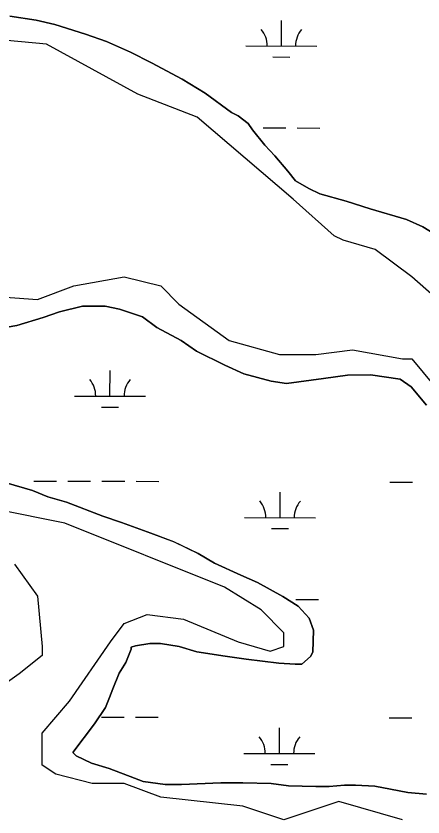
# Model space of a CAD drawing. Extents: x 3161615 to 3199515, y 867541 to 892976.
# Drawn here: x 3169667 to 3170241, y 887990 to 889119 of the extents above; entities that cross this region are included whole.
import ezdxf

# ---------------------------------------------------------------- set-up
doc = ezdxf.new("R2010")
doc.units = 0
for name, color, linetype in [('V-SITE-VEGE', 7, 'Continuous'), ('V-TOPO-SHOR', 7, 'Continuous'), ('V-WETL-SWMP', 7, 'Continuous')]:
    doc.layers.add(name, color=color, linetype=linetype)

msp = doc.modelspace()

# ---------------------------------------------------------------- linework, layer by layer
at = {"layer": 'V-SITE-VEGE'}
for p, q in [((3169658.1, 889119.5), (3169695.2, 889113.6)), ((3169695.2, 889113.6), (3169721.4, 889107.7)), ((3169721.4, 889107.7), (3169764.7, 889094.1)), ((3169764.7, 889094.1), (3169794.1, 889083.6)), ((3169794.1, 889083.6), (3169828.2, 889068.5)), ((3169828.2, 889068.5), (3169857.6, 889053.3)), ((3169857.6, 889053.3), (3169901, 889030.5)), ((3169901, 889030.5), (3169933.6, 889010.7)), ((3169933.6, 889010.7), (3169970.8, 888983.2)), ((3169970.8, 888983.2), (3169980.1, 888978.7)), ((3169980.1, 888978.7), (3169994.1, 888968)), ((3169994.1, 888968), (3170000.3, 888958.8)), ((3170000.3, 888958.8), (3170017.5, 888937.4)), ((3170017.5, 888937.4), (3170031.5, 888922.1)), ((3170031.5, 888922.1), (3170050.2, 888900.6)), ((3170050.2, 888900.6), (3170061.1, 888886.8)), ((3170061.1, 888886.8), (3170079.7, 888876.2)), ((3170079.7, 888876.2), (3170095.2, 888868.6)), ((3170095.2, 888868.6), (3170132.3, 888858.1)), ((3170132.3, 888858.1), (3170166.3, 888847.6)), ((3170166.3, 888847.6), (3170217.3, 888832.6)), ((3170217.3, 888832.6), (3170240.6, 888822)), ((3170240.6, 888822), (3170270, 888803.7)), ((3169727.9, 888702), (3169704.8, 888694.1)), ((3169760.2, 888710), (3169727.9, 888702)), ((3169792.6, 888710.3), (3169760.2, 888710)), ((3169812.7, 888705.8), (3169792.6, 888710.3)), ((3169845.2, 888695.3), (3169812.7, 888705.8)), ((3169704.8, 888694.1), (3169667.9, 888683)), ((3169865.4, 888680), (3169845.2, 888695.3)), ((3169667.9, 888683), (3169640.2, 888678.2)), ((3169899.4, 888661.8), (3169865.4, 888680)), ((3169921.2, 888646.6), (3169899.4, 888661.8)), ((3169961.4, 888626.9), (3169921.2, 888646.6)), ((3169987.8, 888614.7), (3169961.4, 888626.9)), ((3170026.4, 888604.3), (3169987.8, 888614.7)), ((3170134.3, 888612.9), (3170100.4, 888607.9)), ((3170166.7, 888613.1), (3170134.3, 888612.9)), ((3170208.4, 888607.3), (3170166.7, 888613.1)), ((3170048, 888601.3), (3170026.4, 888604.3)), ((3170100.4, 888607.9), (3170048, 888601.3)), ((3170223.9, 888596.6), (3170208.4, 888607.3)), ((3170245.7, 888570.6), (3170223.9, 888596.6)), ((3169652.8, 888460.8), (3169689.9, 888450.3)), ((3169689.9, 888450.3), (3169711.5, 888441.2)), ((3169711.5, 888441.2), (3169737.8, 888433.7)), ((3169737.8, 888433.7), (3169788.9, 888414.1)), ((3169788.9, 888414.1), (3169815.2, 888405.1)), ((3169815.2, 888405.1), (3169857, 888390)), ((3169857, 888390), (3169889.5, 888377.9)), ((3169889.5, 888377.9), (3169923.5, 888361.2)), ((3169923.5, 888361.2), (3169946.8, 888347.5)), ((3169946.8, 888347.5), (3169983.9, 888330.9)), ((3169983.9, 888330.9), (3170007.2, 888320.3)), ((3170007.2, 888320.3), (3170042.8, 888300.5)), ((3170042.8, 888300.5), (3170064.5, 888286.8)), ((3170064.5, 888286.8), (3170080.1, 888270)), ((3170080.1, 888270), (3170086.4, 888253.1)), ((3170086.4, 888253.1), (3170085.1, 888222.2)), ((3169835.1, 888230.9), (3169829, 888229.3)), ((3169829, 888229.3), (3169829, 888226.2)), ((3169855.2, 888234.2), (3169835.1, 888230.9)), ((3169870.6, 888234.3), (3169855.2, 888234.2)), ((3169896.8, 888229.9), (3169870.6, 888234.3)), ((3169921.6, 888222.4), (3169896.8, 888229.9)), ((3169829, 888226.2), (3169821.4, 888207.7)), ((3169961.7, 888216.5), (3169921.6, 888222.4)), ((3169991.1, 888212.2), (3169961.7, 888216.5)), ((3170082.1, 888216), (3170069.8, 888205.1)), ((3170085.1, 888222.2), (3170082.1, 888216)), ((3169821.4, 888207.7), (3169812.3, 888192.2)), ((3170037.4, 888206.4), (3169991.1, 888212.2)), ((3170060.6, 888205), (3170037.4, 888206.4)), ((3170069.8, 888205.1), (3170060.6, 888205)), ((3169812.3, 888192.2), (3169803.2, 888170.5)), ((3169803.2, 888170.5), (3169798.7, 888158.1)), ((3169798.7, 888158.1), (3169792.7, 888144.2)), ((3169792.7, 888144.2), (3169777.4, 888120.9)), ((3169777.4, 888120.9), (3169746.9, 888080.6)), ((3169746.9, 888080.6), (3169751.6, 888076)), ((3169751.6, 888076), (3169773.3, 888065.4)), ((3169773.3, 888065.4), (3169798, 888057.9)), ((3169798, 888057.9), (3169833.6, 888044.3)), ((3169833.6, 888044.3), (3169846, 888039.7)), ((3169846, 888039.7), (3169876.9, 888035.4)), ((3169876.9, 888035.4), (3169900, 888035.6)), ((3169900, 888035.6), (3169955.5, 888037.6)), ((3169955.5, 888037.6), (3169986.4, 888037.8)), ((3169986.4, 888037.8), (3170026.5, 888036.6)), ((3170026.5, 888036.6), (3170051.2, 888033.7)), ((3170108.3, 888032.7), (3170129.8, 888034.4)), ((3170129.8, 888034.4), (3170145.3, 888034.5)), ((3170145.3, 888034.5), (3170173, 888033.2)), ((3170051.2, 888033.7), (3170089.7, 888032.5)), ((3170089.7, 888032.5), (3170108.3, 888032.7)), ((3170173, 888033.2), (3170194.7, 888028.7)), ((3170194.7, 888028.7), (3170219.4, 888024.3)), ((3170219.4, 888024.3), (3170245.6, 888021.5))]:
    msp.add_line(p, q, dxfattribs=at)
at = {"layer": 'V-TOPO-SHOR'}
for points in [[(3170276.4, 888706.5), (3170224.8, 888751.6), (3170173.3, 888790.2), (3170128.3, 888803.1), (3170115.4, 888809.6), (3170057.4, 888861.1), (3170012.4, 888899.7), (3169922.2, 888977), (3169838.5, 889009.1), (3169709.8, 889080), (3169497.3, 889099.3)], [(3169613.2, 888725.8), (3169696.9, 888719.4), (3169748.4, 888738.7), (3169819.2, 888751.6), (3169870.7, 888738.7), (3169896.5, 888713), (3169967.3, 888661.5), (3170038.1, 888642.1), (3170089.6, 888642.1), (3170141.1, 888648.6), (3170212, 888635.7), (3170224.8, 888635.7), (3170257, 888597.1), (3170327.9, 888526.3), (3170405.1, 888461.9), (3170514.6, 888410.4), (3170624, 888365.3), (3170630.5, 888358.8), (3170649.8, 888333.1), (3170643.4, 888275.1), (3170566.1, 888127.1), (3170475.9, 887998.3), (3170379.4, 887966.1)], [(3170212, 887985.4), (3170121.8, 888011.2), (3170044.6, 887985.4), (3169986.6, 888004.7), (3169870.7, 888017.6), (3169819.2, 888036.9), (3169774.1, 888036.9), (3169722.6, 888049.8), (3169703.3, 888062.7), (3169703.3, 888107.7), (3169741.9, 888152.8), (3169799.9, 888236.5), (3169819.2, 888262.3), (3169851.4, 888275.1), (3169902.9, 888268.7), (3169980.2, 888236.5), (3170025.2, 888223.6), (3170044.6, 888230.1), (3170044.6, 888249.4), (3170012.4, 888281.6), (3169960.9, 888313.8), (3169735.5, 888403.9), (3169638.9, 888423.2)], [(3169664.7, 888346), (3169696.9, 888300.9), (3169703.3, 888230.1), (3169703.3, 888217.2), (3169671.1, 888191.4), (3169626, 888159.3)]]:
    msp.add_lwpolyline(points, dxfattribs=at)
at = {"layer": 'V-WETL-SWMP'}
for p, q in [((3169695.2, 889113.6), (3169658.1, 889119.5)), ((3169721.4, 889107.7), (3169695.2, 889113.6)), ((3170040.9, 889077.1), (3170041, 889113.1)), ((3169764.7, 889094.1), (3169721.4, 889107.7)), ((3169794.1, 889083.6), (3169764.7, 889094.1)), ((3169828.2, 889068.5), (3169794.1, 889083.6)), ((3169990.9, 889077.2), (3170090.9, 889077)), ((3169857.6, 889053.3), (3169828.2, 889068.5)), ((3169901, 889030.5), (3169857.6, 889053.3)), ((3170028.9, 889061.7), (3170052.9, 889061.6)), ((3169933.6, 889010.7), (3169901, 889030.5)), ((3169970.8, 888983.2), (3169933.6, 889010.7)), ((3169980.1, 888978.7), (3169970.8, 888983.2)), ((3169994.1, 888968), (3169980.1, 888978.7)), ((3170000.3, 888958.8), (3169994.1, 888968)), ((3169998.3, 888961.8), (3169999.2, 888961.8)), ((3170015.2, 888961.7), (3170047.2, 888961.6)), ((3170063.2, 888961.6), (3170095.2, 888961.5)), ((3170017.5, 888937.4), (3170000.3, 888958.8)), ((3170031.5, 888922.1), (3170017.5, 888937.4)), ((3170050.2, 888900.6), (3170031.5, 888922.1)), ((3170061.1, 888886.8), (3170050.2, 888900.6)), ((3170079.7, 888876.2), (3170061.1, 888886.8)), ((3170095.2, 888868.6), (3170079.7, 888876.2)), ((3170132.3, 888858.1), (3170095.2, 888868.6)), ((3170166.3, 888847.6), (3170132.3, 888858.1)), ((3170217.3, 888832.6), (3170166.3, 888847.6)), ((3170240.6, 888822), (3170217.3, 888832.6)), ((3170270, 888803.7), (3170240.6, 888822)), ((3169704.8, 888694.1), (3169727.9, 888702)), ((3169727.9, 888702), (3169760.2, 888710)), ((3169760.2, 888710), (3169792.6, 888710.3)), ((3169792.6, 888710.3), (3169812.7, 888705.8)), ((3169812.7, 888705.8), (3169845.2, 888695.3)), ((3169667.9, 888683), (3169704.8, 888694.1)), ((3169845.2, 888695.3), (3169865.4, 888680)), ((3169640.2, 888678.2), (3169667.9, 888683)), ((3169865.4, 888680), (3169899.4, 888661.8)), ((3169899.4, 888661.8), (3169921.2, 888646.6)), ((3169921.2, 888646.6), (3169961.4, 888626.9)), ((3169961.4, 888626.9), (3169987.8, 888614.7)), ((3169799.1, 888583.2), (3169799.2, 888619.2)), ((3169987.8, 888614.7), (3170026.4, 888604.3)), ((3170100.4, 888607.9), (3170134.3, 888612.9)), ((3170134.3, 888612.9), (3170166.7, 888613.1)), ((3170166.7, 888613.1), (3170208.4, 888607.3)), ((3170026.4, 888604.3), (3170048, 888601.3)), ((3170048, 888601.3), (3170100.4, 888607.9)), ((3170208.4, 888607.3), (3170223.9, 888596.6)), ((3170223.9, 888596.6), (3170245.7, 888570.6)), ((3169749.1, 888583.4), (3169849.1, 888583.1)), ((3169787, 888567.8), (3169811, 888567.8)), ((3169689.9, 888450.3), (3169652.8, 888460.8)), ((3169691.9, 888463.5), (3169723.9, 888463.4)), ((3169739.9, 888463.3), (3169771.9, 888463.2)), ((3169787.9, 888463.2), (3169819.9, 888463.1)), ((3169835.9, 888463.1), (3169867.9, 888463)), ((3170193.8, 888462.1), (3170225.8, 888462)), ((3169711.5, 888441.2), (3169689.9, 888450.3)), ((3169737.8, 888433.7), (3169711.5, 888441.2)), ((3170039.1, 888411.7), (3170039.2, 888447.7)), ((3169788.9, 888414.1), (3169737.8, 888433.7)), ((3169815.2, 888405.1), (3169788.9, 888414.1)), ((3169989.1, 888411.9), (3170089.1, 888411.6)), ((3169857, 888390), (3169815.2, 888405.1)), ((3170027, 888396.4), (3170051, 888396.3)), ((3169889.4, 888377.9), (3169857, 888390)), ((3169923.5, 888361.2), (3169889.4, 888377.9)), ((3169946.8, 888347.5), (3169923.5, 888361.2)), ((3169983.9, 888330.9), (3169946.8, 888347.5)), ((3170007.2, 888320.3), (3169983.9, 888330.9)), ((3170042.8, 888300.5), (3170007.2, 888320.3)), ((3170064.5, 888286.8), (3170042.8, 888300.5)), ((3170061.3, 888296.3), (3170093.3, 888296.2)), ((3170080.1, 888270), (3170064.5, 888286.8)), ((3170086.4, 888253.1), (3170080.1, 888270)), ((3170085.1, 888222.2), (3170086.4, 888253.1)), ((3169829, 888229.3), (3169835.1, 888230.9)), ((3169829, 888226.2), (3169829, 888229.3)), ((3169835.1, 888230.9), (3169855.2, 888234.2)), ((3169855.2, 888234.2), (3169870.6, 888234.3)), ((3169870.6, 888234.3), (3169896.8, 888229.9)), ((3169896.8, 888229.9), (3169921.6, 888222.4)), ((3169821.4, 888207.7), (3169829, 888226.2)), ((3169921.6, 888222.4), (3169961.7, 888216.5)), ((3169961.7, 888216.5), (3169991.1, 888212.2)), ((3170069.8, 888205.1), (3170082.1, 888216)), ((3170082.1, 888216), (3170085.1, 888222.2)), ((3169812.3, 888192.2), (3169821.4, 888207.7)), ((3169991.1, 888212.2), (3170037.4, 888206.4)), ((3170037.4, 888206.4), (3170060.6, 888205)), ((3170060.6, 888205), (3170069.8, 888205.1)), ((3169803.2, 888170.5), (3169812.3, 888192.2)), ((3169798.7, 888158.1), (3169803.2, 888170.5)), ((3169792.7, 888144.2), (3169798.7, 888158.1)), ((3169777.4, 888120.9), (3169792.7, 888144.2)), ((3169787, 888130.5), (3169819, 888130.4)), ((3169835, 888130.4), (3169867, 888130.3)), ((3170192.9, 888129.4), (3170224.9, 888129.3)), ((3169746.9, 888080.6), (3169777.4, 888120.9)), ((3170038.1, 888079.1), (3170038.2, 888115.1)), ((3169751.6, 888076), (3169746.9, 888080.6)), ((3169773.3, 888065.4), (3169751.6, 888076)), ((3169988.1, 888079.2), (3170088.1, 888078.9)), ((3169798, 888057.9), (3169773.3, 888065.4)), ((3169833.6, 888044.3), (3169798, 888057.9)), ((3170026.1, 888063.7), (3170050.1, 888063.6)), ((3169846, 888039.7), (3169833.6, 888044.3)), ((3169876.9, 888035.4), (3169846, 888039.7)), ((3169900, 888035.6), (3169876.9, 888035.4)), ((3169955.5, 888037.6), (3169900, 888035.6)), ((3169986.4, 888037.8), (3169955.5, 888037.6)), ((3170026.5, 888036.6), (3169986.4, 888037.8)), ((3170051.2, 888033.7), (3170026.5, 888036.6)), ((3170129.8, 888034.4), (3170108.3, 888032.7)), ((3170145.3, 888034.5), (3170129.8, 888034.4)), ((3170173, 888033.2), (3170145.3, 888034.5)), ((3170089.8, 888032.5), (3170051.2, 888033.7)), ((3170108.3, 888032.7), (3170089.8, 888032.5)), ((3170194.7, 888028.7), (3170173, 888033.2)), ((3170219.4, 888024.3), (3170194.7, 888028.7)), ((3170245.6, 888021.5), (3170219.4, 888024.3))]:
    msp.add_line(p, q, dxfattribs=at)
for centre, start, end in [((3169985.7, 889077.7), 359.0699, 40.6135), ((3170096.1, 889077.4), 139.0699, 180.6135), ((3169743.8, 888583.9), 359.0699, 40.6135), ((3169854.3, 888583.5), 139.0699, 180.6135), ((3169983.8, 888412.4), 359.0699, 40.6135), ((3170094.3, 888412.1), 139.0699, 180.6135), ((3169982.9, 888079.7), 359.0699, 40.6135), ((3170093.4, 888079.4), 139.0699, 180.6135)]:
    msp.add_arc(centre, 35.2, start, end, dxfattribs=at)

doc.saveas('drawing.dxf')
